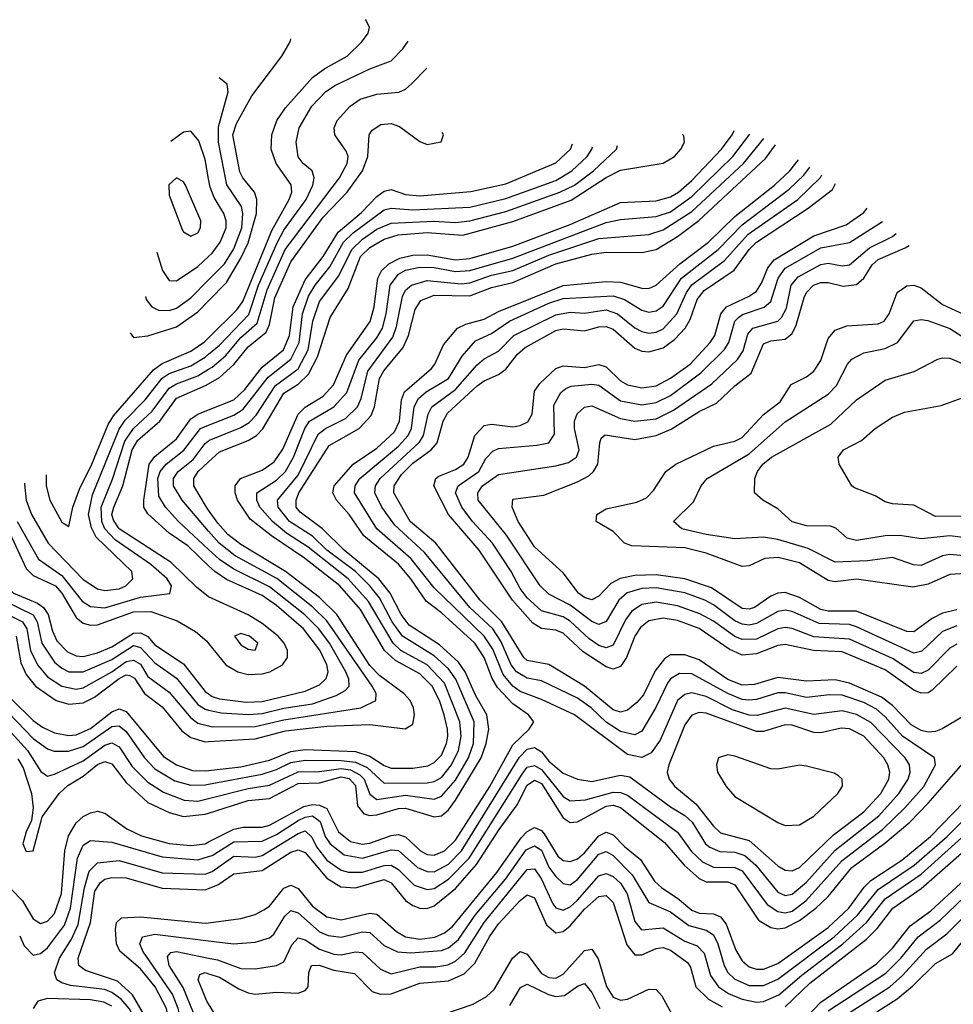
# Model space of a CAD drawing. Header units: inches. Extents: x 501365 to 657855, y 482276 to 547543.
# Tile 781 of 957: x 599472 to 602080, y 542621 to 545372. Entities that reach past the tile are written whole.
import ezdxf

# ---------------------------------------------------------------- set-up
doc = ezdxf.new("R2010")
doc.units = ezdxf.units.IN
doc.header["$MEASUREMENT"] = 0
doc.layers.add('A5594', color=7, linetype='Continuous')
doc.layers.add('A6504', color=7, linetype='Continuous')

msp = doc.modelspace()

# ---------------------------------------------------------------- linework, layer by layer
at = {"layer": 'A5594', "color": 5}
for points, elevation in [([(600000, 544927.3), (599990, 544981), (599973, 545033), (599950, 545060.2), (599930, 545057.4), (599894.4, 545032)], 4160), ([(599854.9, 544722.9), (599871.6, 544671.6), (599890, 544643.5), (599910, 544642.3), (599970, 544682.6), (600000, 544710.3)], 4160), ([(599823.7, 544598.5), (599825.8, 544590), (599841.5, 544570), (599860.4, 544560.5), (599890, 544559.2), (599910, 544565.9), (599950, 544594.6), (600000, 544645.2)], 4140), ([(599781.2, 544497.3), (599790, 544483.7), (599830, 544488.4), (599910, 544514), (599970, 544555.9), (600000, 544586.5)], 4120), ([(599546.2, 544100.2), (599546.4, 544070), (599556.6, 544030), (599590, 543968.4), (599610, 543955.8), (599621.2, 544010), (599639.4, 544060.6), (599673.7, 544130), (599719, 544241), (599734.4, 544265.6), (599846, 544394), (599870, 544411.2), (599950, 544445.8), (599988.3, 544471.7), (600000, 544483.3)], 4080), ([(599486.1, 544077.6), (599485.9, 544074.1), (599490.6, 544030), (599505.7, 543990), (599551.4, 543910), (599650, 543808.4), (599690, 543782.2), (599710, 543777.5), (599750, 543782.4), (599768.6, 543790), (599788.5, 543810), (599785.3, 543830), (599686.1, 543926.1), (599672.5, 543952.5), (599664.9, 543990), (599675.4, 544044.6), (599750, 544228.4), (599767.3, 544252.7), (599823.1, 544310), (599869.9, 544370.1), (599890, 544383.4), (599950, 544405.3), (599990.5, 544429.5), (600000, 544437.6)], 4060), ([(599465.1, 543970), (599524.6, 543864.6), (599590, 543819.3), (599647.2, 543747.2), (599670, 543732.6), (599710, 543729), (599810, 543758.3), (599891.4, 543768.6), (599896.4, 543790), (599883.9, 543810), (599838.3, 543850), (599739.1, 543919.1), (599710.3, 543950), (599701.3, 543970), (599700.3, 544010), (599731.5, 544088.5), (599765.6, 544194.4), (599789.9, 544230.1), (599842.1, 544277.9), (599890, 544342.4), (599910, 544354.5), (599970, 544377.2), (600000, 544395.5)], 4040), ([(599999.9, 543759.9), (599966.2, 543786.2), (599895.2, 543855.2), (599750, 543949.6), (599734, 543974), (599730.1, 543990), (599735.4, 544010), (599760.3, 544070), (599786, 544170), (599802.7, 544197.3), (599863.6, 544250), (599910, 544314.7), (599991.5, 544350), (600000, 544354.9)], 4020), ([(600000, 543846.2), (599941.8, 543901.8), (599890, 543937.9), (599830, 543991.9), (599818.6, 544010), (599818.6, 544030), (599834.4, 544130), (599850, 544151.9), (599910, 544201.3), (599950, 544256.6), (599970.3, 544269.7), (600000, 544281.8)], 3980), ([(600000, 543891.6), (599916.1, 543970), (599879.6, 544010), (599860.8, 544040.8), (599858.3, 544090), (599864.5, 544110), (599881.4, 544130), (599930.4, 544169.6), (599977.2, 544230), (600000, 544239.1)], 3960), ([(600000, 543943.4), (599926.4, 544030), (599901.6, 544070), (599901.7, 544090), (599914.5, 544110), (599956.6, 544143.4), (599990, 544187.9), (600000, 544195.7)], 3940), ([(599267.5, 544131.4), (599271.7, 544108.3), (599292.8, 544050), (599375.9, 543875.9), (599391, 543810), (599408.3, 543770), (599430, 543748.1), (599509.6, 543709.6), (599521.4, 543690), (599534.3, 543630), (599570, 543577.3), (599590, 543560.1), (599610, 543550.3), (599650, 543550.5), (599730, 543584.8), (599790, 543623.4), (599800.8, 543620.8), (599810, 543618), (599850, 543575), (599910, 543532.4), (599970, 543459.2), (599990, 543445.7), (600000, 543443.4)], 3960), ([(600000, 544001.9), (599994.4, 544010), (599958.3, 544070), (599958.5, 544090), (599971.2, 544110), (600000, 544136.8)], 3920), ([(599312.9, 544108.6), (599321.4, 544070), (599401.9, 543890), (599422.9, 543810), (599433.8, 543790), (599455.2, 543770), (599521.7, 543741.7), (599538.6, 543730), (599551.4, 543710), (599563.5, 543663.5), (599576.4, 543636.4), (599606.3, 543606.3), (599630, 543594.8), (599650, 543593.2), (599690, 543603.1), (599730, 543620.3), (599790, 543658.1), (599810, 543659.5), (599830, 543648.8), (599850, 543625.1), (599930, 543572.7), (599990, 543495.6), (600000, 543488.6)], 3980), ([(599397.2, 544083.6), (599397.9, 544070), (599420.8, 543990), (599490, 543838.8), (599510, 543819.5), (599572.2, 543790), (599590, 543770), (599630, 543702.3), (599650, 543686.5), (599670, 543680.9), (599690, 543681.4), (599790, 543717.3), (599838.6, 543718.6), (599912.6, 543692.6), (599963.1, 543663.1), (599995.4, 543635.4), (600000, 543629.6)], 4020), ([(599406.1, 543726.1), (599480.5, 543690), (599491.9, 543670), (599502.9, 543610), (599522, 543570), (599550, 543536.3), (599590, 543509.8), (599630, 543501.7), (599650, 543505.5), (599730, 543550.4), (599770, 543579.3), (599790, 543582.9), (599810, 543571.2), (599830, 543537.4), (599890, 543493.4), (599950, 543421.9), (599970, 543407.2), (600000, 543399.3)], 3940), ([(599462.5, 543650), (599475.4, 543575.4), (599490, 543542.5), (599516.3, 543510), (599573.9, 543470), (599610, 543459.4), (599650, 543463.2), (599680.8, 543479.2), (599750, 543531.6), (599770, 543541.8), (599779.5, 543539.5), (599792.8, 543532.8), (599820.9, 543490), (599870, 543452.3), (599925.2, 543385.2), (599950, 543366.8), (599990, 543354.7), (600000, 543355.3)], 3920), ([(599450, 543472.6), (599510, 543414.3), (599535.6, 543395.6), (599570, 543379.6), (599610, 543372), (599630, 543374.5), (599670, 543391.8), (599730, 543438.1), (599750, 543446.4), (599770, 543439.6), (599873.9, 543313.9), (599910, 543290), (599954.9, 543274.9), (599990, 543273.8), (600000, 543274.9)], 3880), ([(599418.8, 543458.8), (599510, 543364.3), (599550, 543335.4), (599568.3, 543328.2), (599608.2, 543328.2), (599650, 543341.9), (599730, 543397.3), (599750, 543399.4), (599770, 543383.6), (599820.6, 543310), (599850, 543279.2), (599906, 543246), (599950, 543233.1), (599990, 543234.6), (600000, 543236.5)], 3860), ([(599403, 543430), (599494.4, 543330), (599531.6, 543271.6), (599550, 543258.9), (599570, 543264.3), (599650, 543301.8), (599710, 543345.2), (599730, 543352.1), (599750, 543340.6), (599786.1, 543286.1), (599830, 543241.9), (599873.7, 543213.7), (599931.4, 543191.4), (599970, 543189), (600000, 543196.5)], 3840), ([(599467.3, 543307.3), (599481.8, 543281.8), (599505.6, 543210), (599510.2, 543169.8), (599505.5, 543134.5), (599490, 543103.5), (599481.5, 543070), (599490, 543048.3), (599510.2, 543049.8), (599534.9, 543145.1), (599582.2, 543210), (599607.2, 543232.8), (599650, 543258.8), (599690, 543291), (599710, 543299.7), (599730, 543293.6), (599770, 543241.2), (599830, 543185.1), (599890, 543157), (599930, 543146.3), (599990, 543152.3), (600000, 543155.5)], 3820), ([(599386.5, 543006.5), (599480, 542910), (599510, 542860.1), (599530, 542846.9), (599550, 542853.5), (599570, 542874.7), (599589, 542931), (599598.8, 543050), (599608.4, 543091.6), (599630, 543128.6), (599650, 543146.2), (599670, 543156.6), (599690, 543160.5), (599710, 543155), (599771.9, 543111.9), (599812.2, 543092.2), (599890, 543070.2), (599950, 543064.8), (599990, 543070), (600000, 543075.1)], 3780), ([(599472.3, 542812.3), (599484.4, 542784.4), (599510, 542758.4), (599530, 542763.1), (599550, 542779.5), (599597.8, 542842.2), (599614.5, 542890), (599633.8, 543030), (599650, 543066), (599670, 543079.3), (599730, 543074.3), (599870, 543033.2), (599970, 543025), (600000, 543034)], 3760), ([(600000, 542263.9), (599970, 542285.3), (599903.7, 542390), (599820.3, 542470), (599810.1, 542490.1), (599795.5, 542575.5), (599777.8, 542610), (599755.8, 542635.8), (599730, 542654.5), (599710, 542662.8), (599613.9, 542673.9), (599590, 542681.5), (599576.2, 542690), (599569.3, 542709.3), (599583.1, 542750), (599616.8, 542803.2), (599635.5, 542844.5), (599652.9, 542947.1), (599666.5, 542993.5), (599690, 543016.8), (599750, 543023.3), (599870, 542989), (599990, 542984.8), (600000, 542988.6)], 3740), ([(600000, 542300), (599980.1, 542320.1), (599925.1, 542410), (599840.6, 542490), (599833.2, 542510), (599820.9, 542590), (599787.5, 542647.5), (599745.9, 542685.9), (599656, 542716), (599637.1, 542730), (599635.7, 542750), (599670, 542850), (599682.2, 542937.8), (599698.3, 542961.7), (599710, 542970.5), (599730, 542975.7), (599770, 542974.8), (599870, 542946), (599990, 542940.9), (600000, 542944.8)], 3720), ([(600000, 542408.9), (599971.5, 542450), (599902.5, 542522.5), (599892.8, 542550), (599882.1, 542610), (599850.6, 542670.6), (599810, 542720.2), (599752.4, 542770), (599742.4, 542790), (599739.6, 542830), (599743.1, 542850), (599756.6, 542863.4), (599810, 542865.9), (599990, 542847.9), (600000, 542849.2)], 3680), ([(600000, 542469.6), (599941.7, 542530), (599930.3, 542550.3), (599915.4, 542610), (599899.5, 542650), (599815.8, 542770), (599808.2, 542790), (599815.7, 542810), (599850, 542817.4), (600000, 542798.8)], 3660), ([(600000, 542525.9), (599990, 542536.7), (599958, 542598), (599928.5, 542668.5), (599890.2, 542730), (599885.2, 542754.8), (599894, 542766), (599910, 542769.1), (600000, 542750.5)], 3640), ([(600000, 542622.3), (599995.3, 542630), (599970.4, 542690), (599975.6, 542704.4), (599990, 542710), (600000, 542706.9)], 3620), ([(599730, 542615.9), (599707.3, 542627.3), (599670, 542634.1), (599550, 542637.3), (599522.8, 542630), (599510.1, 542609.9)], 3760)]:
    msp.add_lwpolyline(points, dxfattribs=dict(at, elevation=elevation))
at = {"layer": 'A5594', "color": 5, "elevation": 4180}
msp.add_lwpolyline([(599910, 544929.7), (599889, 544911), (599890, 544882), (599926, 544786), (599930, 544779), (599950, 544767.3), (599970, 544776.9), (599976.9, 544790), (599977.8, 544810), (599935.2, 544910), (599930, 544918.7)], close=True, dxfattribs=at)
at = {"layer": 'A6504', "color": 5}
for points, elevation in [([(600000, 544483.3), (600078.9, 544561.1), (600095.3, 544584.7), (600176.8, 544783.2), (600225.2, 544870), (600232, 544890), (600230.6, 544910.6), (600188.3, 544970), (600174.6, 545010), (600176.7, 545050), (600190.6, 545090), (600214.3, 545125.7), (600290, 545210.7), (600324.3, 545235.7), (600386.7, 545270), (600428.3, 545310), (600445.8, 545334.2), (600449.3, 545350), (600439.6, 545370), (600437.6, 545371.8)], 4080), ([(600000, 544586.5), (600050, 544637.6), (600090, 544705.3), (600110, 544748.7), (600133.4, 544830), (600134.9, 544870), (600128, 544890), (600095.6, 544930), (600087.3, 544947.3), (600067.8, 545050), (600077.7, 545082.3), (600121.1, 545158.9), (600204.5, 545270), (600227.8, 545310), (600229.4, 545318.4)], 4120), ([(600000, 544437.6), (600030, 544462.8), (600112, 544548), (600139.1, 544630), (600191.1, 544748.9), (600210, 544783.9), (600272.2, 544870), (600291.1, 544910), (600295.2, 544930), (600289.5, 544949.5), (600264.1, 544970), (600250, 544989), (600244.9, 545030), (600252.6, 545070), (600288.1, 545130), (600326.2, 545170), (600352.3, 545187.7), (600450, 545234.8), (600510, 545257.2), (600542.8, 545290), (600557.3, 545312.3)], 4060), ([(600000, 544395.5), (600010, 544401.5), (600046.7, 544433.3), (600090, 544484.4), (600135.6, 544524.4), (600163.2, 544616.8), (600214, 544730), (600365.3, 544930), (600387.1, 544970), (600389.9, 544990), (600384.3, 545004.3), (600352.1, 545050), (600351, 545070), (600358.7, 545090), (600395.2, 545130), (600423.7, 545150), (600470, 545163.9), (600530.9, 545169.1), (600550, 545177.5), (600567.1, 545192.9), (600609.8, 545236.5)], 4040), ([(600000, 544645.2), (600044.3, 544690), (600070, 544731.3), (600092.8, 544790), (600096, 544830), (600091.4, 544850), (600050.7, 544910.7), (600027.8, 545030), (600027.2, 545072.8), (600054.9, 545170), (600051.6, 545191.6), (600029.6, 545209)], 4140), ([(600000, 544354.9), (600030, 544372.3), (600070, 544408.5), (600110, 544458), (600160.6, 544499.4), (600170, 544520.1), (600184.9, 544595.1), (600230, 544695.2), (600319.6, 544820.4), (600386.7, 544890), (600430, 544949.3), (600444.7, 544990), (600448.3, 545050), (600456.7, 545063.3), (600481.1, 545078.9), (600510, 545082), (600533.5, 545073.5), (600590, 545031.2), (600610, 545022.9), (600649.6, 545030.3), (600655.6, 545050), (600652, 545056.5)], 4020), ([(600000, 543274.9), (600090, 543285.1), (600170, 543303.8), (600230, 543327.9), (600270, 543332.8), (600410, 543328), (600450, 543314.6), (600490, 543288.9), (600510, 543281.3), (600570, 543281.1), (600612.1, 543287.9), (600630, 543296.4), (600650, 543317.2), (600664.2, 543350), (600667.7, 543370), (600667.6, 543390), (600658, 543430), (600644.6, 543470), (600624, 543510), (600590, 543544.6), (600522.2, 543582.2), (600491.2, 543610), (600424.4, 543724.4), (600366.6, 543790), (600267.9, 543867.9), (600175.5, 543930), (600116.5, 543976.5), (600080.9, 544030), (600073.7, 544050), (600074.1, 544070), (600089.5, 544090.5), (600150, 544113.1), (600183.4, 544136.6), (600207.4, 544172.6), (600249.7, 544270.3), (600270, 544289.4), (600319.6, 544320.4), (600348.4, 544351.6), (600385.2, 544434.8), (600451.4, 544528.6), (600462.7, 544570), (600472.4, 544650), (600482.5, 544670), (600503.3, 544690), (600534.4, 544705.6), (600570, 544714), (600610, 544714.7), (600690, 544701.1), (600730, 544704.8), (600850, 544739.5), (601010, 544800), (601150, 544861), (601250, 544866.1), (601290, 544876.7), (601312.8, 544890), (601350, 544922.8), (601432.5, 545010), (601461.9, 545050), (601468, 545061.9)], 3880), ([(600000, 543236.5), (600150, 543263.9), (600190, 543277.1), (600230, 543297), (600270, 543303.1), (600370, 543302.8), (600410, 543297.6), (600443.1, 543283.1), (600490, 543239.5), (600610, 543239.8), (600630, 543243.7), (600650, 543255.2), (600678.7, 543290), (600697.8, 543330), (600705.7, 543370), (600702.1, 543410), (600658.5, 543518.5), (600610, 543570), (600536.9, 543610), (600515.3, 543630), (600446.2, 543746.2), (600389.7, 543810), (600278.4, 543898.4), (600217.7, 543937.7), (600178.4, 543970), (600143.3, 544010), (600134.6, 544030), (600134.6, 544050), (600190, 544085.7), (600214.3, 544110), (600237, 544150), (600268.8, 544230), (600282.1, 544250), (600349.8, 544290.2), (600385.8, 544330), (600419.3, 544420.7), (600470, 544483.2), (600485.3, 544510), (600496.2, 544550), (600506.8, 544630), (600530, 544660.7), (600550, 544672.1), (600590, 544680.9), (600630, 544679.2), (600690, 544668.4), (600730, 544671), (600850, 544705.9), (601110, 544804.9), (601150, 544813.3), (601250, 544821.7), (601290, 544835.2), (601350, 544877.7), (601464.3, 544990), (601511.3, 545052)], 3860), ([(600000, 544136.8), (600030, 544164.8), (600110, 544195.9), (600133.7, 544210), (600151.3, 544228.7), (600210, 544328.5), (600250, 544353.6), (600278.7, 544381.3), (600304.5, 544430), (600339.6, 544540.4), (600390, 544621.3), (600424.4, 544710), (600450, 544735.7), (600490, 544759.2), (600529.4, 544770.6), (600610, 544777.2), (600710, 544770.2), (600850, 544807.8), (601012.3, 544867.7), (601110, 544931.2), (601150, 544951.8), (601270, 544970.8), (601300.9, 544990), (601319.3, 545010), (601329.4, 545030), (601327.1, 545047.1), (601323.6, 545050.7)], 3920), ([(600000, 543196.5), (600110, 543224), (600170, 543233.1), (600250, 543271), (600310, 543271.4), (600370, 543279.9), (600396.3, 543276.3), (600422.8, 543262.8), (600434.3, 543250), (600450, 543208), (600470, 543193.4), (600550, 543205.4), (600630, 543194.3), (600650, 543202.4), (600690, 543247.2), (600725.9, 543310), (600739.4, 543350), (600741.8, 543410), (600690.7, 543530), (600670, 543558.3), (600630, 543595.1), (600541.3, 543650), (600512.2, 543690), (600476.9, 543756.9), (600450.6, 543790), (600410.2, 543830), (600330, 543890), (600290, 543928.8), (600226, 543970), (600193.9, 544010), (600192.5, 544030), (600250, 544099.9), (600305.8, 544214.2), (600326.4, 544230), (600382.4, 544257.6), (600415.4, 544290), (600426.3, 544313.7), (600444.8, 544390), (600514.9, 544485.1), (600525.2, 544514.8), (600541.3, 544598.7), (600550, 544615.9), (600566.2, 544630), (600610, 544643), (600705.7, 544634.3), (600730, 544636.5), (600790, 544657.8), (600850, 544671.6), (600950, 544714.5), (601090, 544760.2), (601230, 544771.7), (601270, 544784.5), (601350, 544836), (601493.5, 544970), (601551, 545039.9)], 3840), ([(600000, 544281.8), (600070, 544310.3), (600100.8, 544339.2), (600150, 544401.2), (600208.9, 544450), (600226.3, 544490), (600236.1, 544570), (600270, 544645.6), (600319.7, 544710), (600361.9, 544778.1), (600426.6, 544833.4), (600470, 544877.5), (600490, 544892.9), (600510, 544897.8), (600550, 544883.5), (600590, 544879.9), (600732.3, 544892.3), (600830, 544913.4), (600970, 544971.7), (601010.3, 545010), (601015.9, 545024.8)], 3980), ([(600000, 543155.5), (600110, 543190.9), (600170, 543195.9), (600250, 543238.3), (600310, 543240.1), (600370, 543256.4), (600392.5, 543252.5), (600410, 543232.2), (600416.1, 543176.1), (600433.9, 543153.9), (600450, 543149.2), (600470, 543151), (600530, 543168.3), (600550, 543169.5), (600630, 543144.7), (600650, 543148.2), (600670, 543164.8), (600690, 543191.2), (600761, 543310), (600775.3, 543350), (600782.3, 543390), (600777.1, 543430), (600745, 543485), (600716.6, 543550), (600697.5, 543577.5), (600645.2, 543625.2), (600560.6, 543680.6), (600537.9, 543710), (600507.2, 543770), (600475, 543810), (600378.9, 543890), (600318.4, 543950), (600256, 543996), (600244.5, 544010), (600244.1, 544030), (600252.2, 544050), (600337.1, 544182.8), (600420.3, 544230), (600454, 544266), (600463.6, 544290), (600477.3, 544370), (600489.3, 544390.7), (600543.8, 544456.2), (600558.5, 544490), (600577.3, 544562.7), (600592.9, 544587), (600630, 544602), (600730, 544600.4), (600790, 544623.6), (600850, 544638), (600969.9, 544690), (601070, 544716.6), (601110, 544722.8), (601210, 544721.4), (601250, 544730), (601310, 544766.6), (601369.4, 544810.6), (601555.7, 544984.3), (601582.9, 545022.3)], 3820), ([(600000, 544195.7), (600002.4, 544197.6), (600090, 544233), (600113.1, 544246.9), (600132.6, 544267.4), (600187.1, 544350), (600250, 544396.1), (600278.4, 544450), (600291.5, 544530), (600310, 544584.4), (600363.9, 544656.1), (600399.6, 544730), (600430, 544759.2), (600470, 544787), (600510, 544803.3), (600629.4, 544809.4), (600690, 544805), (600729.8, 544809.8), (600830, 544836.1), (600980.9, 544890), (601021.6, 544910), (601074.8, 544950), (601139.4, 545010), (601141.7, 545020.2)], 3940), ([(600000, 544239.1), (600070, 544266.9), (600096.2, 544283.8), (600166.7, 544373.3), (600230, 544423.6), (600252.9, 544470), (600262, 544550), (600279.1, 544599.1), (600297.5, 544630), (600338.8, 544681.2), (600376.7, 544750), (600403.4, 544776.6), (600490, 544840.3), (600510, 544845.1), (600570, 544840.7), (600730, 544848.3), (600830, 544872.5), (600970, 544923), (601014.9, 544950), (601057.7, 544990), (601070.8, 545010), (601072.5, 545016.8)], 3960), ([(600000, 543075.1), (600070, 543110.7), (600096.1, 543116.1), (600150, 543116.4), (600170, 543121.9), (600266.1, 543173.9), (600290, 543179.2), (600310, 543177.6), (600330, 543167.9), (600363.2, 543103.2), (600396.2, 543076.2), (600428.9, 543068.9), (600450, 543071.4), (600510, 543092.8), (600530, 543095.5), (600550, 543089.6), (600592, 543050), (600610, 543040.2), (600630, 543038), (600658.9, 543050), (600690, 543080.3), (600785.5, 543230), (600850, 543346.3), (600894.9, 543390), (600908.5, 543410), (600893.1, 543430), (600850, 543461.2), (600806.5, 543506.5), (600791.6, 543531.6), (600769.6, 543590), (600743.8, 543630), (600650, 543714.7), (600607.3, 543747.3), (600565.2, 543810), (600530.7, 543850.7), (600433.2, 543930), (600392.4, 543990), (600357.3, 544030), (600347.4, 544050), (600350.6, 544070), (600403.9, 544130), (600470, 544174.9), (600519.4, 544220.6), (600533.5, 544250), (600539.1, 544310), (600547.3, 544332.7), (600622.3, 544397.7), (600632, 544410), (600656.2, 544463.8), (600695.3, 544510), (600718.3, 544521.7), (600770, 544534.9), (600810, 544557), (600990, 544629.1), (601110, 544640.6), (601150, 544638.3), (601210, 544622.1), (601230, 544621), (601250, 544630.4), (601316.2, 544690), (601396.4, 544750), (601470, 544822.4), (601581, 544910), (601623.4, 544950), (601647.3, 544980.8)], 3780), ([(600000, 543034), (600010, 543037), (600070, 543075.1), (600150, 543077.3), (600190, 543095.7), (600250, 543134.9), (600270, 543144.6), (600290, 543147.7), (600312, 543132), (600325.9, 543090), (600339.2, 543070), (600378.9, 543038.9), (600430, 543030), (600510, 543052.9), (600530, 543051.4), (600583.5, 543003.5), (600610, 542992.2), (600630, 542991.4), (600670, 543012.4), (600706.2, 543050), (600868.7, 543311.3), (600890, 543333.8), (600910, 543338.9), (600930, 543326.9), (600950, 543301), (600990, 543267.2), (601030.6, 543250.6), (601070, 543243.9), (601150, 543261.8), (601176.8, 543256.8), (601290, 543173), (601330, 543149.2), (601350.6, 543130), (601387.8, 543070), (601399.9, 543059.9), (601428.1, 543048.1), (601470, 543046.4), (601497.4, 543037.4), (601528.5, 543010), (601590, 542934.7), (601610, 542924.9), (601630, 542928.9), (601670, 542963), (601750, 543051.7), (601872, 543148), (601927.7, 543210), (601954.2, 543250), (601959.6, 543270), (601957.2, 543290), (601945.3, 543310), (601850, 543408.9), (601810, 543431.2), (601770, 543441.4), (601690, 543431.4), (601610, 543448.4), (601531.9, 543428.1), (601510, 543428.7), (601463.7, 543443.7), (601390, 543481.5), (601350, 543491.8), (601330, 543486.9), (601310, 543469.9), (601261, 543359), (601235.8, 543324.2), (601210, 543310.9), (601170, 543318.9), (601021.7, 543430), (600930, 543473.1), (600870, 543495), (600849.7, 543509.7), (600822.7, 543542.7), (600793.4, 543613.5), (600769.9, 543649.9), (600630, 543784.7), (600566, 543866), (600469.9, 543950), (600407.4, 544050), (600409.4, 544070), (600422, 544090), (600530, 544180.7), (600557.6, 544210), (600567, 544230), (600574.5, 544290), (600586.2, 544313.8), (600607.9, 544332.1), (600669.9, 544370), (600708, 544432), (600745.3, 544474.7), (600790, 544495.5), (600840.4, 544530), (600950, 544579.8), (600990, 544592.8), (601130, 544600.9), (601161.5, 544590), (601210, 544560.4), (601230, 544554.7), (601250, 544558.6), (601270, 544572), (601320.7, 544650), (601423.4, 544730), (601490, 544799), (601621.7, 544898.3), (601662.3, 544937.7), (601678.9, 544960.3)], 3760), ([(600000, 542988.6), (600010, 542992.3), (600070, 543034.8), (600130, 543032.7), (600150, 543037.2), (600250, 543098.3), (600270, 543105.9), (600288.5, 543088.5), (600301.1, 543061.1), (600330, 543024.5), (600370, 542996.1), (600390.4, 542990.4), (600430, 542990.2), (600490, 543009.3), (600510, 543010.3), (600530, 542998.2), (600574.5, 542954.5), (600610, 542941.7), (600630, 542944.9), (600670, 542970.5), (600727.4, 543030), (600875.6, 543264.4), (600890, 543283.5), (600910, 543288.5), (600930, 543277.5), (600990, 543201.7), (601010, 543190.1), (601053, 543193), (601130, 543213.7), (601150, 543213.4), (601170, 543205.4), (601310, 543102.2), (601348.7, 543048.7), (601379.2, 543019.3), (601410, 543004.9), (601470, 543003.5), (601490, 542994), (601559.9, 542899.9), (601590, 542880.4), (601610, 542876.8), (601630, 542881.9), (601667.7, 542910), (601770, 543023.4), (601882, 543110), (601944.8, 543170), (601997.6, 543230), (602029.9, 543290), (602027.6, 543310), (601938.4, 543370), (601890, 543424.5), (601865.4, 543445.4), (601830, 543464.2), (601770, 543484.8), (601734, 543486), (601670, 543478.3), (601610, 543491.2), (601590, 543491.3), (601530, 543472.6), (601509.3, 543470.7), (601490, 543473.3), (601450, 543489.2), (601350, 543544.6), (601314.8, 543545.2), (601290, 543530.7), (601281.3, 543518.7), (601249.3, 543450.7), (601210, 543384.8), (601190, 543374.1), (601150, 543383.4), (601110, 543409.7), (601068.7, 543450), (601030, 543476.7), (600930, 543525), (600890, 543532.3), (600860.3, 543550), (600845.5, 543570), (600816.1, 543636.1), (600793.4, 543670), (600729.6, 543729.6), (600603.4, 543883.4), (600519.7, 543959.7), (600483.7, 544010), (600463.8, 544050), (600466.4, 544070), (600479, 544090), (600588.6, 544191.4), (600600.4, 544210), (600612.9, 544270), (600623.7, 544290), (600690, 544338.9), (600750, 544407.5), (600770, 544424.7), (600810, 544446.1), (600852.7, 544490), (600970, 544547.7), (601010, 544554.4), (601050, 544551.6), (601110, 544560.9), (601142.4, 544550), (601190, 544511.5), (601210, 544501), (601230, 544496.5), (601250, 544498.7), (601270, 544508.4), (601307.9, 544550), (601334.7, 544610), (601350, 544631), (601441, 544699), (601507.3, 544772.7), (601645.4, 544870), (601709.2, 544930.8), (601713, 544938.2)], 3740), ([(600000, 544710.3), (600010, 544719.5), (600032.6, 544750), (600048.8, 544790), (600049.3, 544810), (600042.6, 544830), (600015.4, 544875.4), (600004.3, 544904.3), (600000, 544927.3)], 4160), ([(602110, 543427.2), (602049.2, 543390.8), (602030, 543383), (602010, 543381.6), (601990, 543386.5), (601962.5, 543402.5), (601910, 543455.9), (601879.5, 543479.5), (601790, 543518.5), (601750, 543527.6), (601670, 543524.5), (601590, 543534.5), (601525, 543515.1), (601490, 543512.8), (601450, 543528.5), (601370, 543583.7), (601330, 543598), (601290, 543597.6), (601273.1, 543586.9), (601247.5, 543552.5), (601214.2, 543485.8), (601195.6, 543464.4), (601170, 543443.1), (601150, 543437.5), (601130, 543443.9), (601050.2, 543510.2), (600950, 543570.5), (600890, 543581.7), (600880.3, 543590), (600818.6, 543690), (600758.3, 543750), (600634.3, 543910), (600562.8, 543970), (600517.5, 544050), (600517.9, 544070), (600538.7, 544101.3), (600570, 544132.6), (600621.5, 544170), (600638.5, 544190), (600654.8, 544250), (600666.9, 544273.1), (600750, 544349), (600770, 544363.4), (600810, 544380.4), (600830, 544395.8), (600862.6, 544437.4), (600883.7, 544456.3), (600970, 544503.4), (600990, 544507.9), (601050, 544503), (601090, 544514.3), (601110, 544515.1), (601130, 544507.2), (601190, 544453.9), (601210, 544445.7), (601230, 544443.8), (601270, 544455.6), (601301.7, 544478.3), (601331.2, 544510), (601345.2, 544534.8), (601364.2, 544590), (601384.2, 544615.8), (601468.1, 544671.9), (601509.8, 544730), (601529.9, 544750.1), (601674.8, 544845.2), (601742.1, 544897.9), (601750.8, 544913.8)], 3720), ([(602090, 543566.1), (602021.1, 543498.9), (602010, 543491.5), (601990, 543490.2), (601970, 543499), (601890, 543555.7), (601770, 543606.2), (601689.4, 543609.4), (601610, 543626.1), (601590, 543623.4), (601530, 543600.4), (601490, 543597), (601453.6, 543613.6), (601370, 543671.4), (601310, 543693.3), (601270, 543700.2), (601230, 543692.5), (601206.2, 543673.8), (601190, 543649.9), (601167, 543590), (601150, 543565.2), (601130, 543557.8), (601110, 543564.2), (601046.1, 543606.1), (600990, 543657.7), (600970, 543666.3), (600930, 543671.3), (600905.8, 543685.8), (600848.4, 543750), (600755.3, 543890), (600669.7, 543990), (600628.9, 544070), (600634.3, 544090), (600643.4, 544096.6), (600690, 544115.1), (600713.2, 544130), (600725.2, 544150), (600743.5, 544210), (600770, 544238.2), (600790, 544242), (600850, 544234.9), (600870, 544237.8), (600891.8, 544248.2), (600904, 544270), (600910, 544334), (600924.7, 544355.3), (600970, 544397.2), (600990, 544404.6), (601050, 544400.5), (601090, 544408.4), (601110, 544402.4), (601150, 544363.3), (601170, 544351.9), (601210, 544343.6), (601250, 544349.3), (601290, 544370.5), (601344.9, 544410), (601400.6, 544470), (601414, 544490), (601430.7, 544550), (601446.1, 544570), (601510, 544599.6), (601530, 544613.3), (601544.2, 544635.8), (601561.5, 544678.5), (601579.2, 544700.8), (601690, 544768.4), (601781, 544799), (601830, 544833.1), (601839, 544845)], 3680), ([(602090, 543627.3), (602070, 543616.2), (602010, 543554.9), (601990, 543545.7), (601970, 543548.7), (601910, 543587.8), (601790, 543641.8), (601690, 543648), (601630, 543671.3), (601610, 543674.4), (601590, 543670.2), (601530, 543641), (601490, 543640.1), (601470, 543648.8), (601410, 543691.6), (601372.4, 543712.4), (601310, 543734.9), (601250, 543745), (601210, 543738.3), (601181.2, 543718.8), (601164.6, 543695.4), (601130, 543624.3), (601110, 543617.4), (601090, 543623.6), (601062.7, 543642.7), (601010, 543691.8), (600990, 543703.9), (600930, 543720.5), (600890, 543756.7), (600870, 543782.5), (600845.2, 543830), (600793, 543910), (600737.2, 543970), (600707.6, 544010), (600689.9, 544050), (600696.7, 544070), (600754.4, 544110), (600774.4, 544145.6), (600793.4, 544166.6), (600810, 544173.9), (600917.1, 544182.9), (600950, 544190.1), (600966.4, 544213.6), (600964.6, 544295.4), (600983.3, 544330), (600998.1, 544341.9), (601012.3, 544347.7), (601070, 544353.8), (601090, 544351), (601150, 544307.5), (601210, 544296.3), (601250, 544302.1), (601290, 544322.5), (601374.9, 544385.1), (601439.6, 544450), (601453.2, 544470), (601469.5, 544530), (601479.7, 544540.3), (601491.4, 544548.6), (601551.3, 544568.7), (601570, 544584.9), (601590.4, 544650), (601610, 544677.6), (601710, 544734.6), (601790, 544749.2), (601882.3, 544807.8)], 3660), ([(602090, 543678.6), (602050, 543662.4), (601992.2, 543607.8), (601970, 543602.1), (601810, 543676.3), (601790, 543681.9), (601704.9, 543684.9), (601630, 543718.5), (601610, 543722.6), (601590, 543719.1), (601530, 543684.7), (601510, 543680.8), (601490, 543683.7), (601470, 543692.7), (601410, 543737.5), (601385.8, 543750), (601330, 543770.6), (601250, 543785), (601210, 543783.3), (601168.9, 543771.1), (601145.3, 543750), (601110, 543690.9), (601090, 543682.7), (601070, 543690.5), (601010, 543736), (600950, 543766.7), (600925.7, 543790), (600832, 543932), (600753.1, 544030), (600752.3, 544050), (600765.3, 544070), (600810, 544101), (600970, 544125.4), (601004.8, 544135.2), (601027.3, 544150), (601035, 544170), (601021.9, 544230), (601022.1, 544250), (601029.5, 544270.5), (601050, 544289.6), (601070, 544293.2), (601150, 544257.5), (601190, 544250.3), (601250, 544257.1), (601298.9, 544281.1), (601405.1, 544354.9), (601477.6, 544422.4), (601493.1, 544446.9), (601506.4, 544493.6), (601519.7, 544510), (601590, 544530), (601599.9, 544540.1), (601613.7, 544566.3), (601627.3, 544630), (601646.2, 544653.8), (601710, 544688), (601730, 544691.6), (601770, 544684.4), (601790, 544687.4), (601845.6, 544734.4), (601910, 544766.4), (601920.5, 544775)], 3640), ([(602090, 543723.4), (602050, 543713.9), (602020.6, 543699.4), (601970, 543662.2), (601950, 543662.6), (601810, 543719.2), (601730, 543719.7), (601710, 543724.2), (601650, 543757.5), (601610, 543771.4), (601590, 543770.2), (601570, 543761.5), (601524.8, 543730), (601510, 543725), (601490, 543726.9), (601404.9, 543784.9), (601330, 543810.2), (601250, 543821.2), (601190, 543819.1), (601149.2, 543810.8), (601123.5, 543796.5), (601090, 543761.1), (601070, 543751.2), (601050, 543757.5), (601033.5, 543770), (600990, 543826.6), (600910, 543899.7), (600864.8, 543970), (600847.8, 544010), (600850, 544032.5), (600936.7, 544043.3), (601030, 544080.6), (601061.9, 544098.1), (601075.3, 544110), (601087.2, 544130), (601092.6, 544190), (601096.8, 544203.2), (601107.6, 544212.4), (601190, 544199.1), (601250, 544210.3), (601292, 544228), (601370, 544277.1), (601418.9, 544301.1), (601470, 544349.3), (601515.5, 544384.5), (601550, 544466.3), (601570, 544475.1), (601610, 544479.8), (601630, 544495.7), (601641.3, 544518.7), (601663.8, 544596.2), (601670, 544610.1), (601689.9, 544630), (601710, 544637.9), (601730, 544638), (601772.6, 544627.4), (601810, 544631.7), (601830, 544649.7), (601853.4, 544686.6), (601870, 544701.7), (601945.4, 544734.6), (601956.7, 544741.5)], 3620), ([(602130, 543825.4), (602070, 543821.7), (602010, 543795), (601966.7, 543786.7), (601810, 543809.3), (601750, 543801.8), (601730, 543805.6), (601650, 543854.6), (601590.4, 543869.7), (601553.8, 543866.3), (601510, 543846.4), (601490, 543844.7), (601390, 543881.5), (601330, 543896.3), (601182.4, 543902.4), (601162, 543910), (601130, 543942.5), (601082.4, 543970), (601084.5, 543990), (601110, 544005.6), (601195.6, 544024.4), (601223.4, 544036.6), (601243, 544057), (601277.1, 544110), (601304.6, 544130), (601410, 544180.7), (601470, 544194.2), (601490, 544204.3), (601550, 544269.3), (601596.1, 544303.9), (601627.1, 544352.9), (601670, 544374.4), (601690.4, 544390), (601710, 544419.4), (601730, 544481), (601750, 544504.7), (601782.9, 544517), (601870, 544522), (601886.9, 544530), (601900.4, 544550), (601923.1, 544610), (601950, 544628), (601970, 544630.4), (601990, 544622.8), (602050, 544576), (602122.8, 544542.8)], 3580), ([(602130, 543872.5), (602070, 543877.8), (602050, 543874.5), (601990, 543847.2), (601968.7, 543848.7), (601910, 543869.5), (601840.1, 543859.9), (601750, 543856.9), (601674.6, 543894.6), (601590, 543919.9), (601550, 543926.6), (601470, 543921.5), (601390, 543933.7), (601321.6, 543950), (601298, 543970), (601354.6, 544025.4), (601375.9, 544070), (601392.4, 544090), (601510, 544159), (601610, 544248.3), (601730, 544325.9), (601753.8, 544350), (601784.3, 544410), (601796.8, 544423.2), (601830, 544440.8), (601890, 544453.8), (601923.8, 544470), (601970, 544530.8), (601990, 544534.8), (602008.8, 544531.2), (602070, 544508.8), (602150, 544458.1)], 3560), ([(602130, 543922.5), (602070, 543930.2), (601990, 543921.2), (601931, 543931), (601890, 543930.3), (601810, 543917), (601783.7, 543923.7), (601751.5, 543951.5), (601736.9, 543956.9), (601670, 543957.9), (601630, 543969.5), (601590, 544005.6), (601547.6, 544030), (601525.1, 544050), (601525.4, 544090), (601533.5, 544110), (601548, 544130), (601572.2, 544150), (601737.9, 544242.1), (601810, 544310.1), (601890, 544364.7), (601970.7, 544389.3), (602036.7, 544423.3), (602050, 544427.5), (602070, 544426.4), (602165, 544385)], 3540), ([(602190, 543984.6), (602030, 543984.5), (601970, 544016.1), (601910, 544019.5), (601890, 544025.3), (601861.9, 544041.9), (601803.7, 544063.7), (601796.1, 544070), (601761.1, 544130), (601758.5, 544150), (601773.5, 544170), (601823.8, 544196.2), (601861.6, 544230), (601910, 544261.8), (601944.1, 544275.9), (602045.6, 544294.4), (602104.5, 544315.5)], 3520), ([(600000, 543355.3), (600130, 543362.8), (600214.6, 543385.4), (600330, 543398.4), (600450, 543403.4), (600548.8, 543391.2), (600570, 543404.2), (600575.3, 543430), (600572.5, 543450), (600562.6, 543470), (600545.2, 543490), (600478.4, 543538.5), (600450, 543568.1), (600357.7, 543710), (600310, 543757.8), (600215, 543830), (600090, 543906), (600054, 543934), (600025.3, 543965.3), (600000, 544001.9)], 3920), ([(600000, 543399.3), (600010, 543396.6), (600130, 543397.5), (600210, 543416.4), (600425.1, 543450), (600466.9, 543470), (600468, 543490), (600456.4, 543510), (600330, 543692.8), (600291.2, 543731.2), (600190.6, 543810.6), (600074.4, 543874.4), (600029.1, 543909.1), (600000, 543943.4)], 3940), ([(600000, 543443.4), (600035.4, 543435.4), (600110, 543430.5), (600150, 543433.9), (600210, 543448.7), (600290, 543460.9), (600355.8, 543484.2), (600381.8, 543498.2), (600392.2, 543510), (600391.5, 543530), (600383.4, 543550), (600337.9, 543630), (600307.4, 543670), (600268.9, 543708.9), (600170, 543787.9), (600070, 543836.6), (600030, 543863.5), (600000, 543891.6)], 3960), ([(600000, 543488.6), (600010, 543481.5), (600030, 543474.4), (600105, 543465), (600150, 543467.3), (600270, 543496), (600310, 543513.9), (600328.4, 543531.6), (600333.6, 543550), (600330.4, 543570), (600310.6, 543610.6), (600265.2, 543670), (600190, 543735.2), (600150, 543763.6), (600050, 543808.1), (600017, 543830), (600000, 543846.2)], 3980), ([(600000, 543629.6), (600047.7, 543570), (600081.6, 543550), (600110, 543542.7), (600150, 543544.2), (600171, 543550), (600206, 543570), (600220.3, 543590), (600220.2, 543610), (600211.2, 543630), (600194.7, 543650), (600150, 543685.6), (600110, 543709.3), (599999.9, 543759.9)], 4020), ([(600000, 542944.8), (600025.3, 542954.7), (600070, 542985.9), (600150, 542995.6), (600230, 543046.1), (600250, 543052.6), (600270, 543045), (600330, 542973.3), (600369.4, 542949.4), (600410, 542946.4), (600490, 542969.8), (600510, 542960.6), (600550, 542911.3), (600570, 542897.4), (600590, 542889.8), (600609.3, 542889.3), (600630, 542896.1), (600690, 542945.2), (600748.4, 543011.6), (600811.3, 543110), (600861.4, 543178.6), (600890, 543233.4), (600910, 543247.5), (600930, 543238.3), (600990, 543141.9), (601010, 543129.1), (601030, 543130.7), (601110, 543175.3), (601130, 543177.5), (601150.8, 543170.8), (601273.6, 543073.6), (601328, 543010), (601370, 542972.9), (601390, 542963.5), (601450, 542963.2), (601470, 542955.3), (601536, 542856), (601570, 542835.9), (601590, 542831.9), (601610, 542835.1), (601650, 542855.3), (601695.6, 542890), (601730, 542922.7), (601796.9, 543003.1), (601888.7, 543071.3), (601958.2, 543130), (602010, 543182.9), (602120.5, 543310)], 3720), ([(600000, 542849.2), (600090, 542860.8), (600130, 542872.4), (600154.6, 542885.4), (600170, 542895.8), (600210, 542945.6), (600230, 542954.1), (600250, 542944.7), (600290, 542895.5), (600330, 542866.2), (600370, 542857), (600450, 542875.8), (600470, 542873.3), (600524.5, 542824.5), (600549.9, 542809.9), (600590, 542803.7), (600631.4, 542808.6), (600659.1, 542820.9), (600680.8, 542839.2), (600805.4, 542990), (600873.3, 543086.7), (600890, 543104.4), (600910, 543115.5), (600930, 543106.7), (600937.5, 543097.5), (600975, 543035), (600990, 543023.5), (601010, 543020.3), (601030, 543027.6), (601050, 543044.3), (601090, 543092), (601110, 543102.4), (601130, 543094.9), (601161.9, 543061.9), (601206.2, 543026.2), (601245.8, 542965.8), (601266.3, 542946.3), (601310, 542917.8), (601350, 542884.4), (601370, 542876), (601410, 542873.7), (601430, 542866.1), (601445.1, 542845.1), (601472.5, 542772.5), (601490, 542743.1), (601510, 542726.4), (601530, 542719.7), (601550, 542719.7), (601590, 542735.3), (601730, 542835.6), (601788.4, 542890), (601831.3, 542948.7), (601850, 542967.1), (601935.9, 543024.1), (602016.6, 543090), (602110, 543186.7)], 3680), ([(600000, 542798.8), (600069.9, 542790.1), (600130, 542794.6), (600170, 542807.1), (600182.5, 542817.5), (600212.6, 542867.4), (600230, 542883), (600250, 542876.7), (600310, 542824.3), (600334, 542814), (600370, 542808.6), (600430, 542823.6), (600450, 542822.4), (600490, 542785.6), (600527.6, 542767.6), (600565.1, 542765.1), (600650, 542771.8), (600670, 542779.1), (600697.5, 542802.5), (600744.6, 542870), (600829.2, 542970.8), (600887.1, 543052.9), (600910, 543064.5), (600930, 543051.7), (600950, 543004.9), (600970, 542978.1), (600990, 542959.2), (601010, 542955.3), (601030, 542969.7), (601090, 543040.9), (601110, 543048.6), (601130, 543037.3), (601183.1, 542983.1), (601230, 542906), (601290, 542879.7), (601341.2, 542841.2), (601390, 542828.7), (601410, 542815.7), (601422.7, 542790), (601439.6, 542730), (601450.4, 542710), (601470, 542691.3), (601510, 542674), (601550, 542673.6), (601590, 542691.4), (601746.8, 542810), (601812.5, 542870), (601870, 542942.4), (601970.3, 543009.7), (602062.7, 543090), (602130, 543157.6)], 3660), ([(600000, 542750.5), (600025.2, 542745.2), (600090, 542721.3), (600130, 542720.3), (600190, 542729.7), (600210, 542739.8), (600232.3, 542787.7), (600250, 542807.2), (600270, 542801.8), (600310, 542775.3), (600350, 542761.2), (600370, 542759.2), (600410, 542768.4), (600430, 542766.1), (600479.7, 542719.7), (600510, 542706.4), (600590, 542725.7), (600634.3, 542725.7), (600668.5, 542731.5), (600690, 542741.9), (600715.2, 542764.8), (600769.6, 542850), (600890, 542997.6), (600910, 542999.7), (600930, 542971.3), (600961.7, 542901.7), (600970, 542890.5), (600990, 542884.7), (601010, 542894.1), (601030, 542912.3), (601090, 542980.5), (601110, 542987), (601130, 542978.2), (601150, 542960.1), (601169.1, 542930), (601190, 542852.5), (601209.3, 542829.3), (601270, 542835.1), (601330, 542798.2), (601364.4, 542784.4), (601384, 542764), (601402.2, 542702.2), (601424, 542670), (601451.8, 542651.8), (601490, 542635.4), (601530, 542627.3), (601550, 542629.2), (601592.3, 542647.7), (601657.1, 542702.9), (601771.7, 542790), (601837.4, 542850), (601890, 542916.1), (601990, 542985.2), (602150.3, 543129.7)], 3640), ([(601610, 542614.6), (601679.3, 542680.7), (601837.1, 542802.9), (601867.3, 542832.7), (601911.3, 542890), (601990, 542944.8), (602170, 543102.3)], 3620), ([(601630, 542543.1), (601710, 542627.4), (601865.4, 542734.6), (601910, 542777.9), (601959.6, 542840.4), (602017.2, 542882.8), (602111.7, 542970)], 3580), ([(600000, 542706.9), (600030, 542697.5), (600084.3, 542664.3), (600110, 542653.8), (600130, 542650.1), (600190, 542655.1), (600250, 542652.6), (600270, 542659.5), (600277.7, 542670), (600279.6, 542710), (600286.9, 542730), (600309.1, 542730.9), (600350, 542716.6), (600407, 542707), (600456.8, 542656.8), (600480.5, 542650), (600510, 542650.3), (600590, 542680.2), (600670, 542686.9), (600713.3, 542706.7), (600743.3, 542736.7), (600784.3, 542810), (600810, 542846.2), (600870, 542911.6), (600890, 542927.6), (600910, 542918.6), (600943.8, 542843.8), (600970, 542820.6), (600990, 542824.8), (601010, 542841), (601050, 542887.2), (601090, 542922.2), (601110, 542925.1), (601130, 542905.6), (601167.7, 542787.7), (601190, 542759.7), (601210, 542759.3), (601250, 542777.3), (601270, 542780.1), (601290, 542772.9), (601337.9, 542737.9), (601345.6, 542725.6), (601361.2, 542670), (601396.1, 542636.1), (601434.6, 542614.6)], 3620), ([(601730, 542602.7), (601891.4, 542708.6), (601933.3, 542750), (601981.7, 542810), (602043.2, 542856.8), (602110, 542920.5)], 3560), ([(601745.6, 542570), (601902.9, 542670), (601938.1, 542701.9), (602004.7, 542775.3), (602061.8, 542818.2), (602130, 542885.9)], 3540), ([(601755.2, 542530), (601923.5, 542636.5), (601967.3, 542672.7), (602030, 542735.1), (602077.7, 542762.3), (602130, 542826.9)], 3520), ([(600610, 542577.7), (600738.6, 542621.4), (600776.5, 542643.5), (600797.1, 542662.9), (600849, 542750), (600870, 542768.7), (600890, 542761.7), (600930, 542707.9), (600950, 542696.5), (600970, 542694.6), (600990, 542705.5), (601050, 542771.5), (601070, 542775), (601088.3, 542748.3), (601111.2, 542671.1), (601130, 542641.3), (601150, 542632.6), (601170, 542635.4), (601230, 542663.8), (601250, 542663), (601265.4, 542645.4), (601293.4, 542593.4)], 3580), ([(600841.6, 542618.4), (600871.2, 542668.8), (600890, 542677.9), (600948.9, 542648.9), (600970, 542643.1), (600994.2, 542645.8), (601030, 542672.3), (601050, 542679.3), (601070, 542654), (601092.7, 542610)], 3560), ([(600044.2, 542550), (600000, 542622.3)], 3620)]:
    msp.add_lwpolyline(points, dxfattribs=dict(at, elevation=elevation))
for points, elevation in [([(600090, 543657), (600072.2, 543650), (600090, 543625.3), (600110, 543613.2), (600130, 543610.4), (600137, 543630), (600114.4, 543650)], 4040), ([(601370, 543436.6), (601350, 543429.5), (601330, 543402.4), (601285.7, 543290), (601281.1, 543270), (601286.3, 543250), (601302, 543230), (601361.1, 543181.1), (601410, 543119.1), (601430, 543100.5), (601510, 543079.2), (601590, 543007.9), (601610, 542995.8), (601630, 542994.1), (601650, 543003.5), (601745.6, 543094.4), (601830, 543158.6), (601877.9, 543210), (601900, 543250), (601902.7, 543270), (601897.5, 543290), (601885.5, 543310), (601830.3, 543370.3), (601790, 543390.7), (601767.2, 543392.8), (601710, 543380.1), (601690, 543381.1), (601630, 543401.1), (601610, 543402), (601550, 543383.1), (601530, 543383.2), (601390, 543434.6)], 3780), ([(601450, 543318.1), (601424.5, 543310), (601418.1, 543290), (601421.7, 543270), (601445.2, 543230), (601470, 543202), (601590, 543129.2), (601610, 543121.1), (601650, 543122.6), (601690, 543146.7), (601757.2, 543210), (601770.4, 543230.4), (601769.9, 543250), (601759.4, 543259.4), (601746.8, 543266.8), (601670, 543286.9), (601650, 543289.6), (601590, 543278.5), (601570, 543279.3), (601470, 543314.5)], 3820)]:
    msp.add_lwpolyline(points, close=True, dxfattribs=dict(at, elevation=elevation))

doc.saveas('drawing.dxf')
